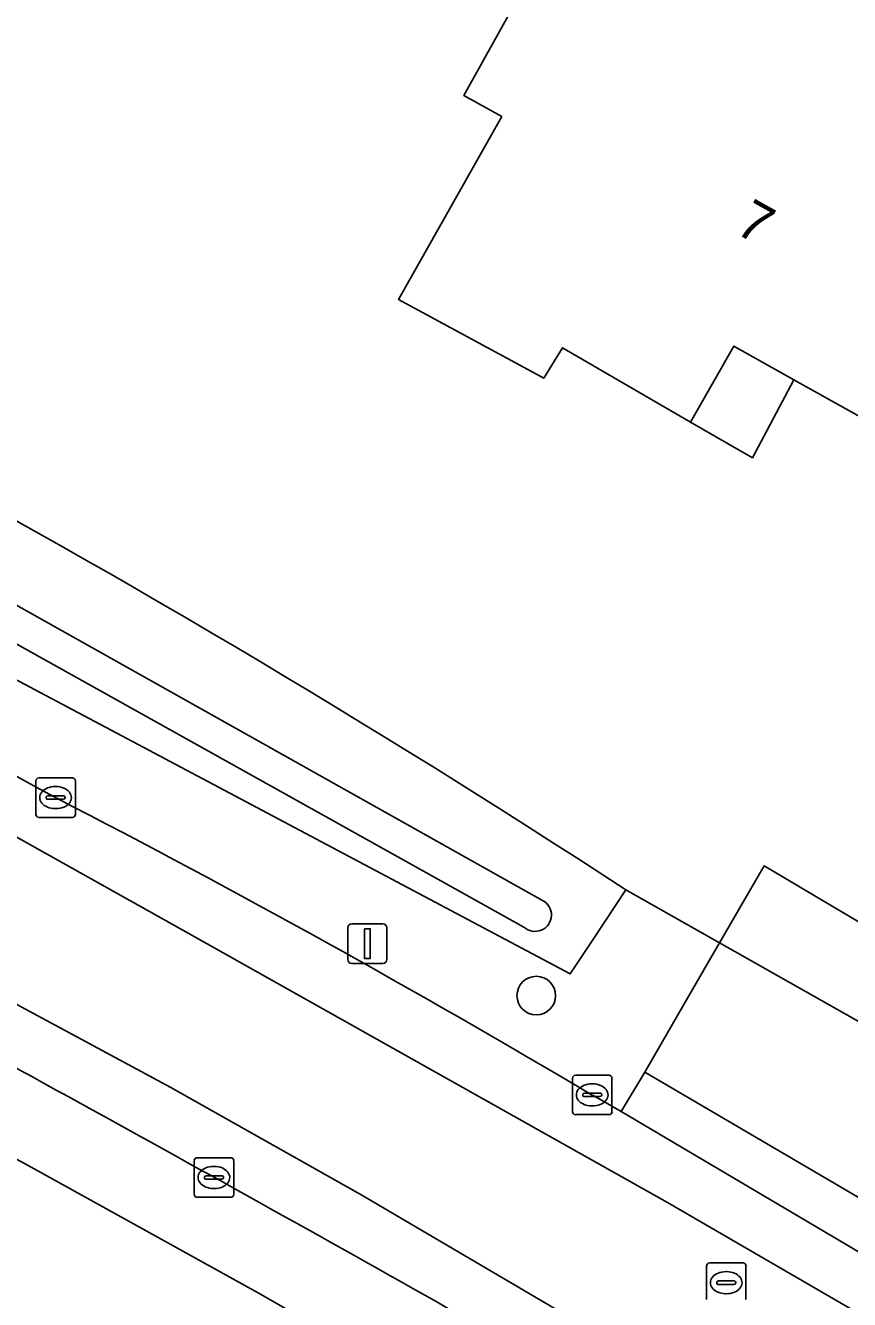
# Model space of a CAD drawing. Extents: x 163426 to 164192, y 380329 to 381641.
# Drawn here: x 163776.76 to 163797.63, y 381459.63 to 381491.89 of the extents above; entities that cross this region are included whole.
import ezdxf

# ---------------------------------------------------------------- set-up
doc = ezdxf.new("R2010")
doc.units = 0
for name, color, linetype in [('IMGEO_Boom', 7, 'Continuous'), ('IMGEO_Erf', 7, 'Continuous'), ('IMGEO_Groenvoorziening', 7, 'Continuous'), ('IMGEO_Kolk', 7, 'Continuous'), ('IMGEO_Lichtmast', 7, 'Continuous'), ('IMGEO_Oever', 7, 'Continuous'), ('IMGEO_Pand', 7, 'Continuous'), ('IMGEO_Pand_nummerreeks', 7, 'Continuous'), ('IMGEO_Pand_overbouw', 7, 'Continuous'), ('IMGEO_Parkeervlak_open', 7, 'Continuous'), ('IMGEO_Rijbaan_lokaal_gesloten', 7, 'Continuous'), ('IMGEO_Rioolput', 7, 'Continuous'), ('IMGEO_Voetpad_open', 7, 'Continuous'), ('IMGEO_Waterloop', 7, 'Continuous')]:
    doc.layers.add(name, color=color, linetype=linetype)

msp = doc.modelspace()

# ---------------------------------------------------------------- linework, layer by layer
at = {"layer": 'IMGEO_Boom'}
msp.add_circle((163789.699, 381467.321), 0.489, dxfattribs=at)
at = {"layer": 'IMGEO_Erf'}
msp.add_lwpolyline([(163803.067, 381492.504), (163811.499, 381494.802), (163813.345, 381493.772), (163809.346, 381486.611), (163807.601, 381487.585), (163804.327, 381489.413), (163802.092, 381485.365), (163799.674, 381480.988), (163796.223, 381482.916), (163794.699, 381483.768), (163793.607, 381481.84), (163790.365, 381483.728), (163789.888, 381482.953), (163786.211, 381484.952), (163788.823, 381489.583), (163787.861, 381490.119), (163789.86, 381493.705), (163790.822, 381493.169), (163791.261, 381493.956), (163793.398, 381497.833)], close=True, dxfattribs=at)
msp.add_lwpolyline([(163791.968, 381469.997), (163794.341, 381468.656), (163795.471, 381470.606), (163803.06, 381466.106), (163802.031, 381464.312), (163803.959, 381463.223)], dxfattribs=at)
for centre, radius, start, end in [((163648.773, 381250.963), 261.688, 56.82507, 67.02228), ((163450.858, 380869.639), 671.624, 60.542611, 62.322392)]:
    msp.add_arc(centre, radius, start, end, dxfattribs=at)
at = {"layer": 'IMGEO_Groenvoorziening'}
msp.add_lwpolyline([(163791.111, 381464.805), (163791.847, 381464.384), (163792.446, 381465.386), (163793.565, 381467.317), (163794.341, 381468.656), (163791.968, 381469.997), (163791.144, 381468.756), (163790.557, 381467.873), (163770.434, 381478.548), (163750.217, 381489.043)], dxfattribs=at)
for centre, radius, start, end in [((163526.945, 381013.338), 522.942, 61.36913, 64.5182), ((163658.879, 381242.229), 258.892, 59.28552, 62.72489)]:
    msp.add_arc(centre, radius, start, end, dxfattribs=at)
at = {"layer": 'IMGEO_Kolk'}
for p, q in [((163777.098, 381472.836), (163777.95, 381472.836)), ((163777.023, 381471.91), (163777.023, 381472.762)), ((163777.511, 381472.616), (163777.536, 381472.616)), ((163778.024, 381472.762), (163778.024, 381471.91)), ((163777.282, 381472.33), (163777.282, 381472.342)), ((163777.72, 381472.293), (163777.322, 381472.293)), ((163777.325, 381472.379), (163777.723, 381472.379)), ((163777.766, 381472.342), (163777.766, 381472.33)), ((163777.95, 381471.836), (163777.098, 381471.836)), ((163777.534, 381472.056), (163777.509, 381472.056)), ((163790.615, 381464.381), (163790.615, 381465.233)), ((163790.69, 381465.307), (163791.542, 381465.307)), ((163791.103, 381465.087), (163791.128, 381465.087)), ((163791.616, 381465.233), (163791.616, 381464.381)), ((163790.874, 381464.801), (163790.874, 381464.813)), ((163791.312, 381464.764), (163790.914, 381464.764)), ((163790.917, 381464.85), (163791.315, 381464.85)), ((163791.358, 381464.813), (163791.358, 381464.801)), ((163791.126, 381464.527), (163791.101, 381464.527)), ((163791.542, 381464.307), (163790.69, 381464.307)), ((163781.034, 381462.29), (163781.034, 381463.142)), ((163781.109, 381463.216), (163781.961, 381463.216)), ((163782.035, 381463.142), (163782.035, 381462.29)), ((163781.522, 381462.996), (163781.547, 381462.996)), ((163781.293, 381462.71), (163781.293, 381462.722)), ((163781.731, 381462.673), (163781.333, 381462.673)), ((163781.336, 381462.759), (163781.734, 381462.759)), ((163781.777, 381462.722), (163781.777, 381462.71)), ((163781.961, 381462.216), (163781.109, 381462.216)), ((163781.545, 381462.436), (163781.52, 381462.436))]:
    msp.add_line(p, q, dxfattribs=at)
for points in [[(163777.098, 381472.836), (163777.95, 381472.836)], [(163777.023, 381471.91), (163777.023, 381472.762)], [(163778.024, 381472.762), (163778.024, 381471.91)], [(163777.95, 381471.836), (163777.098, 381471.836)], [(163790.615, 381464.381), (163790.615, 381465.233)], [(163790.69, 381465.307), (163791.542, 381465.307)], [(163791.616, 381465.233), (163791.616, 381464.381)], [(163791.542, 381464.307), (163790.69, 381464.307)], [(163781.034, 381462.29), (163781.034, 381463.142)], [(163781.109, 381463.216), (163781.961, 381463.216)], [(163782.035, 381463.142), (163782.035, 381462.29)], [(163781.961, 381462.216), (163781.109, 381462.216)]]:
    msp.add_lwpolyline(points, dxfattribs=at)
for centre, radius, start, end in [((163777.1, 381472.76), 0.0765, 91.552, 178.448), ((163777.1, 381472.76), 0.0765, 91.552, 178.448), ((163777.948, 381472.76), 0.0765, 1.552, 88.448), ((163777.948, 381472.76), 0.0765, 1.552, 88.448), ((163777.322, 381472.339), 0.0403, 85.8775, 175.7526), ((163777.319, 381472.329), 0.0366, 178.938, 274.7102), ((163777.723, 381472.336), 0.043, 264.8664, 352.4533), ((163777.727, 381472.341), 0.0386, 1.7309, 96.639), ((163777.1, 381471.912), 0.0765, 181.552, 268.448), ((163777.1, 381471.912), 0.0765, 181.552, 268.448), ((163777.948, 381471.912), 0.0765, 271.552, 358.448), ((163777.948, 381471.912), 0.0765, 271.552, 358.448), ((163790.692, 381465.231), 0.0765, 91.552, 178.448), ((163790.692, 381465.231), 0.0765, 91.552, 178.448), ((163791.54, 381465.231), 0.0765, 1.552, 88.448), ((163791.54, 381465.231), 0.0765, 1.552, 88.448), ((163790.914, 381464.81), 0.0403, 85.8775, 175.7526), ((163790.911, 381464.8), 0.0366, 178.938, 274.7102), ((163791.315, 381464.807), 0.043, 264.8664, 352.4533), ((163791.319, 381464.812), 0.0386, 1.7309, 96.639), ((163790.692, 381464.383), 0.0765, 181.552, 268.448), ((163790.692, 381464.383), 0.0765, 181.552, 268.448), ((163791.54, 381464.383), 0.0765, 271.552, 358.448), ((163791.54, 381464.383), 0.0765, 271.552, 358.448), ((163781.111, 381463.14), 0.0765, 91.552, 178.448), ((163781.111, 381463.14), 0.0765, 91.552, 178.448), ((163781.959, 381463.14), 0.0765, 1.552, 88.448), ((163781.959, 381463.14), 0.0765, 1.552, 88.448), ((163781.333, 381462.719), 0.0403, 85.8775, 175.7526), ((163781.33, 381462.709), 0.0366, 178.938, 274.7102), ((163781.734, 381462.716), 0.043, 264.8664, 352.4533), ((163781.738, 381462.721), 0.0386, 1.7309, 96.639), ((163781.111, 381462.292), 0.0765, 181.552, 268.448), ((163781.111, 381462.292), 0.0765, 181.552, 268.448), ((163781.959, 381462.292), 0.0765, 271.552, 358.448), ((163781.959, 381462.292), 0.0765, 271.552, 358.448)]:
    msp.add_arc(centre, radius, start, end, dxfattribs=at)
for centre, major_axis, ratio, start_param, end_param in [((163777.51, 381472.336), (-0.387, 0.002), 0.722429, 4.712389, 7.853982), ((163777.535, 381472.336), (-0.39, 0.002), 0.717154, 1.570796, 4.712389), ((163791.102, 381464.807), (-0.387, 0.002), 0.722429, 4.712389, 7.853982), ((163791.127, 381464.807), (-0.39, 0.002), 0.717154, 1.570796, 4.712389), ((163781.521, 381462.716), (-0.387, 0.002), 0.722429, 4.712389, 7.853982), ((163781.546, 381462.716), (-0.39, 0.002), 0.717154, 1.570796, 4.712389)]:
    msp.add_ellipse(centre, major_axis=major_axis, ratio=ratio, start_param=start_param, end_param=end_param, dxfattribs=at)
at = {"layer": 'IMGEO_Lichtmast'}
for p, q in [((163784.925, 381468.238), (163784.925, 381469.038)), ((163784.925, 381469.038), (163784.925, 381468.238)), ((163785.025, 381469.138), (163785.815, 381469.138)), ((163785.815, 381469.138), (163785.025, 381469.138)), ((163785.915, 381469.038), (163785.915, 381468.238)), ((163785.915, 381468.238), (163785.915, 381469.038)), ((163785.815, 381468.138), (163785.025, 381468.138)), ((163785.025, 381468.138), (163785.815, 381468.138))]:
    msp.add_line(p, q, dxfattribs=at)
msp.add_lwpolyline([(163785.345, 381469.013), (163785.495, 381469.013), (163785.495, 381468.263), (163785.345, 381468.263), (163785.345, 381469.013)], dxfattribs=at)
for centre, start, end in [((163785.025, 381469.038), 90, 180), ((163785.025, 381469.038), 90, 180), ((163785.815, 381469.038), 0, 90), ((163785.815, 381469.038), 360, 90), ((163785.025, 381468.238), 180, 270), ((163785.025, 381468.238), 180, 270), ((163785.815, 381468.238), 270, 0), ((163785.815, 381468.238), 270, 0)]:
    msp.add_arc(centre, 0.1, start, end, dxfattribs=at)
at = {"layer": 'IMGEO_Oever'}
for points in [[(163752.239, 381489.857), (163775.409, 381477.832), (163789.857, 381469.734)], [(163750.217, 381489.043), (163770.434, 381478.548), (163790.557, 381467.873), (163791.144, 381468.756), (163791.968, 381469.997)], [(163789.385, 381469.057), (163775.086, 381477.031), (163751.952, 381489.159)]]:
    msp.add_lwpolyline(points, dxfattribs=at)
for centre, radius, start, end in [((163648.773, 381250.963), 261.688, 56.82507, 67.02228), ((163789.666, 381469.364), 0.416, 227.622, 62.6101)]:
    msp.add_arc(centre, radius, start, end, dxfattribs=at)
at = {"layer": 'IMGEO_Pand'}
msp.add_lwpolyline([(163793.607, 381481.84), (163794.699, 381483.768), (163796.223, 381482.916), (163799.674, 381480.988), (163802.092, 381485.365), (163804.327, 381489.413), (163807.601, 381487.585), (163809.346, 381486.611), (163813.345, 381493.772), (163811.499, 381494.802), (163803.067, 381492.504), (163793.398, 381497.833), (163791.261, 381493.956), (163790.822, 381493.169), (163789.86, 381493.705), (163787.861, 381490.119), (163788.823, 381489.583), (163786.211, 381484.952), (163789.888, 381482.953), (163790.365, 381483.728)], close=True, dxfattribs=at)
at = {"layer": 'IMGEO_Pand_overbouw'}
msp.add_lwpolyline([(163793.607, 381481.84), (163795.174, 381480.942), (163796.223, 381482.916), (163794.699, 381483.768)], close=True, dxfattribs=at)
at = {"layer": 'IMGEO_Parkeervlak_open'}
msp.add_lwpolyline([(163740.938, 381481.248), (163747.09, 381478.292), (163759.164, 381472.317), (163765.24, 381469.221), (163776.754, 381463.062), (163782.711, 381459.759), (163792.247, 381454.28), (163793.115, 381453.768), (163793.982, 381453.254), (163799.845, 381449.729)], dxfattribs=at)
msp.add_arc((163344.636, 380676.214), 899.71, 60.338897, 61.743637, dxfattribs=at)
at = {"layer": 'IMGEO_Rijbaan_lokaal_gesloten'}
for points in [[(163714.057, 381502.712), (163713.873, 381501.243), (163733.236, 381492.736), (163749.22, 381485.298), (163767.31, 381476.496), (163780.878, 381468.904), (163793.021, 381462.086), (163801.914, 381456.926), (163805.316, 381454.777), (163822.941, 381443.637), (163833.227, 381436.556), (163841.848, 381430.533), (163854.116, 381421.564)], [(163854.116, 381421.564), (163841.848, 381430.533), (163833.227, 381436.556), (163822.941, 381443.637), (163805.316, 381454.777), (163801.914, 381456.926), (163793.021, 381462.086), (163780.878, 381468.904), (163767.31, 381476.496), (163749.22, 381485.298), (163733.236, 381492.736), (163713.873, 381501.243), (163712.408, 381497.746), (163724.81, 381492.736), (163743.644, 381483.934), (163766.443, 381472.53), (163780.444, 381464.999), (163785.277, 381462.271), (163803.377, 381451.63), (163810.77, 381447.112), (163827.662, 381436.066), (163844.931, 381423.887), (163862.01, 381410.858)], [(163827.662, 381436.066), (163810.77, 381447.112), (163803.377, 381451.63), (163785.277, 381462.271), (163780.444, 381464.999), (163766.443, 381472.53), (163743.644, 381483.934), (163724.81, 381492.736), (163712.408, 381497.746), (163712.078, 381496.518), (163712.245, 381496.448)], [(163802.72, 381457.956), (163799.449, 381459.898), (163791.847, 381464.384), (163791.111, 381464.805)]]:
    msp.add_lwpolyline(points, dxfattribs=at)
for centre, radius, start, end in [((163526.945, 381013.338), 522.942, 61.36913, 64.5182), ((163658.879, 381242.229), 258.892, 59.28552, 62.72489), ((163344.636, 380676.214), 899.71, 60.338897, 61.743637)]:
    msp.add_arc(centre, radius, start, end, dxfattribs=at)
at = {"layer": 'IMGEO_Rioolput'}
for p, q in [((163794.084, 381460.552), (163794.936, 381460.552)), ((163794.009, 381459.626), (163794.009, 381460.478)), ((163794.497, 381460.332), (163794.522, 381460.332)), ((163795.01, 381460.478), (163795.01, 381459.626)), ((163794.268, 381460.046), (163794.268, 381460.058)), ((163794.706, 381460.009), (163794.308, 381460.009)), ((163794.311, 381460.095), (163794.709, 381460.095)), ((163794.752, 381460.058), (163794.752, 381460.046)), ((163794.52, 381459.772), (163794.495, 381459.772))]:
    msp.add_line(p, q, dxfattribs=at)
for points in [[(163794.084, 381460.552), (163794.936, 381460.552)], [(163794.009, 381459.626), (163794.009, 381460.478)], [(163795.01, 381460.478), (163795.01, 381459.626)]]:
    msp.add_lwpolyline(points, dxfattribs=at)
for centre, radius, start, end in [((163794.086, 381460.476), 0.0765, 91.552, 178.448), ((163794.086, 381460.476), 0.0765, 91.552, 178.448), ((163794.934, 381460.476), 0.0765, 1.552, 88.448), ((163794.934, 381460.476), 0.0765, 1.552, 88.448), ((163794.308, 381460.055), 0.0403, 85.8775, 175.7526), ((163794.305, 381460.045), 0.0366, 178.938, 274.7102), ((163794.709, 381460.052), 0.043, 264.8664, 352.4533), ((163794.713, 381460.057), 0.0386, 1.7309, 96.639)]:
    msp.add_arc(centre, radius, start, end, dxfattribs=at)
for centre, major_axis, ratio, start_param, end_param in [((163794.496, 381460.052), (-0.387, 0.002), 0.722429, 4.712389, 7.853982), ((163794.521, 381460.052), (-0.39, 0.002), 0.717154, 1.570796, 4.712389)]:
    msp.add_ellipse(centre, major_axis=major_axis, ratio=ratio, start_param=start_param, end_param=end_param, dxfattribs=at)
at = {"layer": 'IMGEO_Voetpad_open'}
msp.add_lwpolyline([(163815.786, 381439.691), (163810.052, 381443.37), (163809.2, 381443.908), (163808.347, 381444.444), (163804.948, 381446.596), (163799.845, 381449.729), (163793.982, 381453.254), (163793.115, 381453.768), (163792.247, 381454.28), (163782.711, 381459.759), (163776.754, 381463.062), (163765.24, 381469.221), (163759.164, 381472.317), (163747.09, 381478.292), (163740.938, 381481.248)], dxfattribs=at)
for points in [[(163802.031, 381464.312), (163803.06, 381466.106), (163795.471, 381470.606), (163794.341, 381468.656)], [(163794.341, 381468.656), (163793.565, 381467.317), (163792.446, 381465.386), (163800.076, 381460.909), (163801.162, 381462.8), (163802.031, 381464.312)], [(163792.446, 381465.386), (163791.847, 381464.384), (163799.449, 381459.898), (163800.076, 381460.909)]]:
    msp.add_lwpolyline(points, close=True, dxfattribs=at)
msp.add_arc((163450.858, 380869.639), 671.624, 60.542611, 62.322392, dxfattribs=at)
at = {"layer": 'IMGEO_Waterloop'}
for points in [[(163789.857, 381469.734), (163775.409, 381477.832), (163752.239, 381489.857)], [(163751.952, 381489.159), (163775.086, 381477.031), (163789.385, 381469.057)]]:
    msp.add_lwpolyline(points, dxfattribs=at)
msp.add_arc((163789.666, 381469.364), 0.416, 227.622, 62.6101, dxfattribs=at)

# ---------------------------------------------------------------- texts
at = {"layer": 'IMGEO_Pand_nummerreeks'}
msp.add_text('7', height=1, rotation=330.8038, dxfattribs=at).set_placement((163794.695, 381486.657))

doc.saveas('drawing.dxf')
